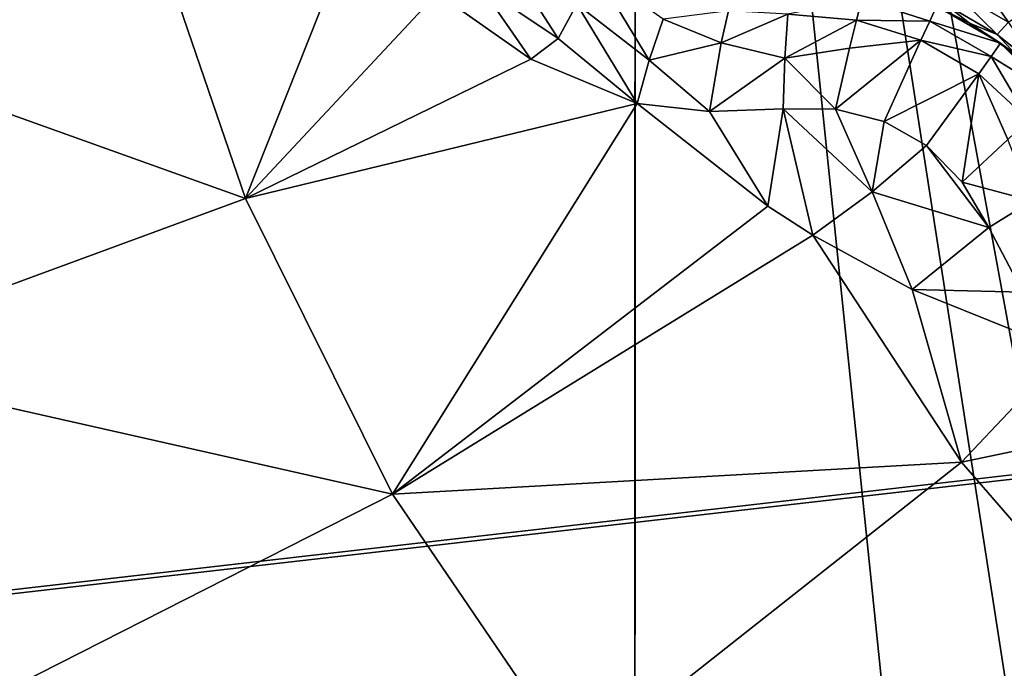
# Model space of a CAD drawing. Header units: metres. Extents: x -205 to 205, y -104 to 104.
# Tile 588 of 656: x -38.85 to -36.85, y -51.89 to -50.57. Entities that reach past the tile are written whole.
import ezdxf

# ---------------------------------------------------------------- set-up
doc = ezdxf.new("R2010")
doc.units = ezdxf.units.M
doc.layers.add('solid_01_2-CONSUMER_EHM_BOX_SW0001', color=7, linetype='CONTINUOUS')

msp = doc.modelspace()

# ---------------------------------------------------------------- linework, layer by layer
at = {"layer": 'solid_01_2-CONSUMER_EHM_BOX_SW0001'}
for points in [[(-200.010849, -74.958488), (-200.010773, 75.041512), (-0.010778, 75.04142)], [(-0.010849, -74.95858), (-200.010849, -74.958488), (-0.010778, 75.04142)], [(-38.274811, -42.903725, 75), (-39.041912, -42.738026, 75), (-63.60397, -54.56757, 75)], [(-37.500069, -42.958565, 75), (-38.274811, -42.903725, 75), (-63.60397, -54.56757, 75)], [(38.274673, -42.903759, 75), (-63.60397, -54.56757, 75), (63.596031, -54.576706, 75)], [(38.274673, -42.903759, 75), (37.499931, -42.958599, 75), (-63.60397, -54.56757, 75)], [(37.499931, -42.958599, 75), (-37.500069, -42.958565, 75), (-63.60397, -54.56757, 75)], [(-37.604473, -61.569439, 69), (-37.603432, -47.069439, 63.099998), (-36.104473, -61.569546, 69)], [(-37.603432, -47.069439, 69.5), (-37.603432, -47.069439, 63.099998), (-37.604473, -61.569439, 69)], [(-37.603432, -47.069439, 69.5), (-37.604473, -61.569439, 69), (-37.603539, -48.569439, 69.5)], [(-36.104015, -55.219547, 66.416206), (-37.603432, -47.069439, 63.099998), (-36.103432, -47.069546, 63.099998)], [(-36.104126, -56.719547, 67.02655), (-36.104473, -61.569546, 69), (-37.603432, -47.069439, 63.099998)], [(-36.104126, -56.719547, 67.02655), (-37.603432, -47.069439, 63.099998), (-36.104015, -55.219547, 66.416206)], [(-38.915398, -48.490837, 72), (-37.603539, -48.569439, 72), (-54.604473, -61.568218, 72)], [(-37.603539, -48.569439, 72), (-37.604473, -61.569439, 72), (-54.604473, -61.568218, 72)], [(-37.604473, -61.569439, 69), (-37.604473, -61.569439, 72), (-37.603539, -48.569439, 72)], [(-37.603539, -48.569439, 69.5), (-37.604473, -61.569439, 69), (-37.603539, -48.569439, 72)], [(-38.395103, -50.933422, 18.132477), (-38.612915, -50.296265, 18.201031), (-39.548817, -50.520077, 17.755054)], [(-38.161362, -50.345356, 18.336374), (-38.612915, -50.296265, 18.201031), (-38.395103, -50.933422, 18.132477)], [(-38.005177, -50.516556, 18.346268), (-38.161362, -50.345356, 18.336374), (-38.395103, -50.933422, 18.132477)], [(-36.845158, -50.575394, 16.525867), (-36.954891, -50.420212, 16.452236), (-36.96133, -50.508297, 16.525846)], [(-36.845158, -50.575394, 16.525867), (-36.772396, -50.525566, 16.45223), (-36.954891, -50.420212, 16.452236)], [(-37.867718, -50.440006, 18.35281), (-37.917313, -50.501984, 18.362474), (-37.759377, -50.608501, 18.37966)], [(-37.867718, -50.440006, 18.35281), (-37.759377, -50.608501, 18.37966), (-37.722092, -50.538418, 18.370024)], [(-37.722092, -50.538418, 18.370024), (-37.574722, -50.652657, 18.401863), (-37.683754, -50.472633, 18.333315)], [(-37.683754, -50.472633, 18.333315), (-37.574722, -50.652657, 18.401863), (-37.546543, -50.569138, 18.376806)], [(-37.917313, -50.501984, 18.362474), (-38.005177, -50.516556, 18.346268), (-37.815109, -50.650551, 18.365673)], [(-37.759377, -50.608501, 18.37966), (-37.917313, -50.501984, 18.362474), (-37.815109, -50.650551, 18.365673)], [(-38.395103, -50.933422, 18.132477), (-39.548817, -50.520077, 17.755054), (-39.293114, -51.263409, 17.674574)], [(-37.815109, -50.650551, 18.365673), (-38.005177, -50.516556, 18.346268), (-38.395103, -50.933422, 18.132477)], [(-36.96133, -50.508297, 16.525846), (-36.971561, -50.54007, 16.594748), (-36.867584, -50.600124, 16.594767)], [(-36.845158, -50.575394, 16.525867), (-36.96133, -50.508297, 16.525846), (-36.867584, -50.600124, 16.594767)], [(-37.722092, -50.538418, 18.370024), (-37.759377, -50.608501, 18.37966), (-37.599514, -50.740677, 18.393747)], [(-37.722092, -50.538418, 18.370024), (-37.599514, -50.740677, 18.393747), (-37.574722, -50.652657, 18.401863)], [(-37.153889, -50.571339, 18.370676), (-37.142864, -50.528271, 18.314999), (-37.292946, -50.558853, 18.369303)], [(-37.004929, -50.572884, 18.314009), (-37.142864, -50.528271, 18.314999), (-37.153889, -50.571339, 18.370676)], [(-37.004929, -50.572884, 18.314009), (-36.990906, -50.542839, 18.189606), (-37.142864, -50.528271, 18.314999)], [(-37.025948, -50.528118, 16.674862), (-36.990906, -50.542839, 18.189606), (-36.923862, -50.577171, 16.664257)], [(-36.971561, -50.54007, 16.594748), (-37.025948, -50.528118, 16.674862), (-36.923862, -50.577171, 16.664257)], [(-36.860825, -50.617897, 18.189602), (-36.990906, -50.542839, 18.189606), (-37.004929, -50.572884, 18.314009)], [(-36.923862, -50.577171, 16.664257), (-36.990906, -50.542839, 18.189606), (-36.923851, -50.577179, 18.189684)], [(-36.860825, -50.617897, 18.189602), (-36.923851, -50.577179, 18.189684), (-36.990906, -50.542839, 18.189606)], [(-36.867584, -50.600124, 16.594767), (-36.971561, -50.54007, 16.594748), (-36.923862, -50.577171, 16.664257)], [(-37.428749, -50.617016, 18.402061), (-37.413933, -50.552006, 18.36202), (-37.546543, -50.569138, 18.376806)], [(-37.428749, -50.617016, 18.402061), (-37.292946, -50.558853, 18.369303), (-37.413933, -50.552006, 18.36202)], [(-37.428749, -50.617016, 18.402061), (-37.299038, -50.648277, 18.42128), (-37.292946, -50.558853, 18.369303)], [(-37.153889, -50.571339, 18.370676), (-37.292946, -50.558853, 18.369303), (-37.299038, -50.648277, 18.42128)], [(-37.428749, -50.617016, 18.402061), (-37.546543, -50.569138, 18.376806), (-37.574722, -50.652657, 18.401863)], [(-37.167629, -50.627811, 18.411446), (-37.153889, -50.571339, 18.370676), (-37.299038, -50.648277, 18.42128)], [(-37.022785, -50.612091, 18.369337), (-37.153889, -50.571339, 18.370676), (-37.167629, -50.627811, 18.411446)], [(-37.022785, -50.612091, 18.369337), (-37.004929, -50.572884, 18.314009), (-37.153889, -50.571339, 18.370676)], [(-36.879822, -50.645077, 18.314011), (-37.004929, -50.572884, 18.314009), (-37.022785, -50.612091, 18.369337)], [(-36.879822, -50.645077, 18.314011), (-36.860825, -50.617897, 18.189602), (-37.004929, -50.572884, 18.314009)], [(-36.923862, -50.577171, 16.664257), (-36.923851, -50.577179, 18.189684), (-36.860825, -50.617897, 18.189602)], [(-36.923862, -50.577171, 16.664257), (-36.860825, -50.617897, 18.189602), (-36.830288, -50.641075, 16.674856)], [(-36.867584, -50.600124, 16.594767), (-36.923862, -50.577171, 16.664257), (-36.830288, -50.641075, 16.674856)], [(-36.845158, -50.575394, 16.525867), (-36.867584, -50.600124, 16.594767), (-36.775425, -50.674622, 16.615108)], [(-36.775425, -50.674622, 16.615108), (-36.867584, -50.600124, 16.594767), (-36.830288, -50.641075, 16.674856)], [(-37.759377, -50.608501, 18.37966), (-37.815109, -50.650551, 18.365673), (-37.599514, -50.740677, 18.393747)], [(-37.452431, -50.756496, 18.416172), (-37.428749, -50.617016, 18.402061), (-37.574722, -50.652657, 18.401863)], [(-37.452431, -50.756496, 18.416172), (-37.299038, -50.648277, 18.42128), (-37.428749, -50.617016, 18.402061)], [(-37.022785, -50.612091, 18.369337), (-37.167629, -50.627811, 18.411446), (-37.196297, -50.751564, 18.438089)], [(-37.097126, -50.776638, 18.439505), (-37.022785, -50.612091, 18.369337), (-37.196297, -50.751564, 18.438089)], [(-36.904831, -50.680157, 18.369339), (-37.022785, -50.612091, 18.369337), (-37.097126, -50.776638, 18.439505)], [(-36.904831, -50.680157, 18.369339), (-36.879822, -50.645077, 18.314011), (-37.022785, -50.612091, 18.369337)], [(-36.753857, -50.723259, 18.251547), (-36.860825, -50.617897, 18.189602), (-36.879822, -50.645077, 18.314011)], [(-36.753857, -50.723259, 18.251547), (-36.775463, -50.689507, 18.189007), (-36.860825, -50.617897, 18.189602)], [(-36.830288, -50.641075, 16.674856), (-36.860825, -50.617897, 18.189602), (-36.775463, -50.689507, 18.189007)], [(-37.196297, -50.751564, 18.438089), (-37.167629, -50.627811, 18.411446), (-37.299038, -50.648277, 18.42128)], [(-37.599514, -50.740677, 18.393747), (-37.815109, -50.650551, 18.365673), (-38.395103, -50.933422, 18.132477)], [(-37.452431, -50.756496, 18.416172), (-37.574722, -50.652657, 18.401863), (-37.599514, -50.740677, 18.393747)], [(-37.452431, -50.756496, 18.416172), (-37.302696, -50.751259, 18.432564), (-37.299038, -50.648277, 18.42128)], [(-37.196297, -50.751564, 18.438089), (-37.299038, -50.648277, 18.42128), (-37.302696, -50.751259, 18.432564)], [(-36.80397, -50.773224, 18.370678), (-36.879822, -50.645077, 18.314011), (-36.904831, -50.680157, 18.369339)], [(-36.80397, -50.773224, 18.370678), (-36.753857, -50.723259, 18.251547), (-36.879822, -50.645077, 18.314011)], [(-37.011742, -50.825565, 18.439514), (-36.904831, -50.680157, 18.369339), (-37.097126, -50.776638, 18.439505)], [(-36.938736, -50.900166, 18.438095), (-36.904831, -50.680157, 18.369339), (-37.011742, -50.825565, 18.439514)], [(-36.938736, -50.900166, 18.438095), (-36.845985, -50.813377, 18.411446), (-36.904831, -50.680157, 18.369339)], [(-36.845985, -50.813377, 18.411446), (-36.80397, -50.773224, 18.370678), (-36.904831, -50.680157, 18.369339)], [(-37.599514, -50.740677, 18.393747), (-38.395103, -50.933422, 18.132477), (-38.095959, -51.533218, 18.038321)], [(-37.333622, -50.948914, 18.393749), (-37.599514, -50.740677, 18.393747), (-38.095959, -51.533218, 18.038321)], [(-37.452431, -50.756496, 18.416172), (-37.599514, -50.740677, 18.393747), (-37.333622, -50.948914, 18.393749)], [(-37.452431, -50.756496, 18.416172), (-37.333622, -50.948914, 18.393749), (-37.302696, -50.751259, 18.432564)], [(-37.302696, -50.751259, 18.432564), (-37.333622, -50.948914, 18.393749), (-37.24263, -51.007439, 18.393747)], [(-37.302696, -50.751259, 18.432564), (-37.24263, -51.007439, 18.393747), (-37.121723, -50.919968, 18.426464)], [(-37.196297, -50.751564, 18.438089), (-37.302696, -50.751259, 18.432564), (-37.121723, -50.919968, 18.426464)], [(-37.097126, -50.776638, 18.439505), (-37.196297, -50.751564, 18.438089), (-37.121723, -50.919968, 18.426464)], [(-37.011742, -50.825565, 18.439514), (-37.097126, -50.776638, 18.439505), (-37.121723, -50.919968, 18.426464)], [(-36.938736, -50.900166, 18.438095), (-36.797775, -50.937679, 18.42128), (-36.845985, -50.813377, 18.411446)], [(-37.011742, -50.825565, 18.439514), (-37.121723, -50.919968, 18.426464), (-36.885136, -50.99234, 18.432564)], [(-36.938736, -50.900166, 18.438095), (-37.011742, -50.825565, 18.439514), (-36.885136, -50.99234, 18.432564)], [(-36.938736, -50.900166, 18.438095), (-36.885136, -50.99234, 18.432564), (-36.797775, -50.937679, 18.42128)], [(-37.121723, -50.919968, 18.426464), (-37.24263, -51.007439, 18.393747), (-37.040913, -51.11792, 18.393747)], [(-37.121723, -50.919968, 18.426464), (-37.040913, -51.11792, 18.393747), (-36.885136, -50.99234, 18.432564)], [(-38.095959, -51.533218, 18.038321), (-38.395103, -50.933422, 18.132477), (-39.293114, -51.263409, 17.674574)], [(-36.815689, -51.123215, 18.416395), (-36.797775, -50.937679, 18.42128), (-36.885136, -50.99234, 18.432564)], [(-37.24263, -51.007439, 18.393747), (-37.333622, -50.948914, 18.393749), (-38.095959, -51.533218, 18.038321)], [(-36.815689, -51.123215, 18.416395), (-36.885136, -50.99234, 18.432564), (-37.040913, -51.11792, 18.393747)], [(-36.940594, -51.468689, 18.299004), (-37.24263, -51.007439, 18.393747), (-38.095959, -51.533218, 18.038321)], [(-37.040913, -51.11792, 18.393747), (-37.24263, -51.007439, 18.393747), (-36.940594, -51.468689, 18.299004)], [(-36.727562, -51.244099, 18.393747), (-37.040913, -51.11792, 18.393747), (-36.940594, -51.468689, 18.299004)], [(-36.815689, -51.123215, 18.416395), (-37.040913, -51.11792, 18.393747), (-36.727562, -51.244099, 18.393747)], [(-38.095959, -51.533218, 18.038321), (-39.293114, -51.263409, 17.674574), (-38.942005, -51.962631, 17.564064)], [(-36.542156, -51.385483, 18.365726), (-36.727562, -51.244099, 18.393747), (-36.940594, -51.468689, 18.299004)], [(-36.542156, -51.385483, 18.365726), (-36.940594, -51.468689, 18.299004), (-36.579163, -51.884212, 18.185246)], [(-36.940594, -51.468689, 18.299004), (-38.095959, -51.533218, 18.038321), (-37.721138, -52.084312, 17.920349)], [(-36.579163, -51.884212, 18.185246), (-36.940594, -51.468689, 18.299004), (-37.721138, -52.084312, 17.920349)], [(-37.721138, -52.084312, 17.920349), (-38.095959, -51.533218, 18.038321), (-38.942005, -51.962631, 17.564064)], [(-36.579163, -51.884212, 18.185246), (-37.721138, -52.084312, 17.920349), (-37.277733, -52.576275, 17.780788)], [(-36.166237, -52.243149, 18.055279), (-36.579163, -51.884212, 18.185246), (-37.277733, -52.576275, 17.780788)]]:
    msp.add_3dface(points, dxfattribs=at)

doc.saveas('drawing.dxf')
